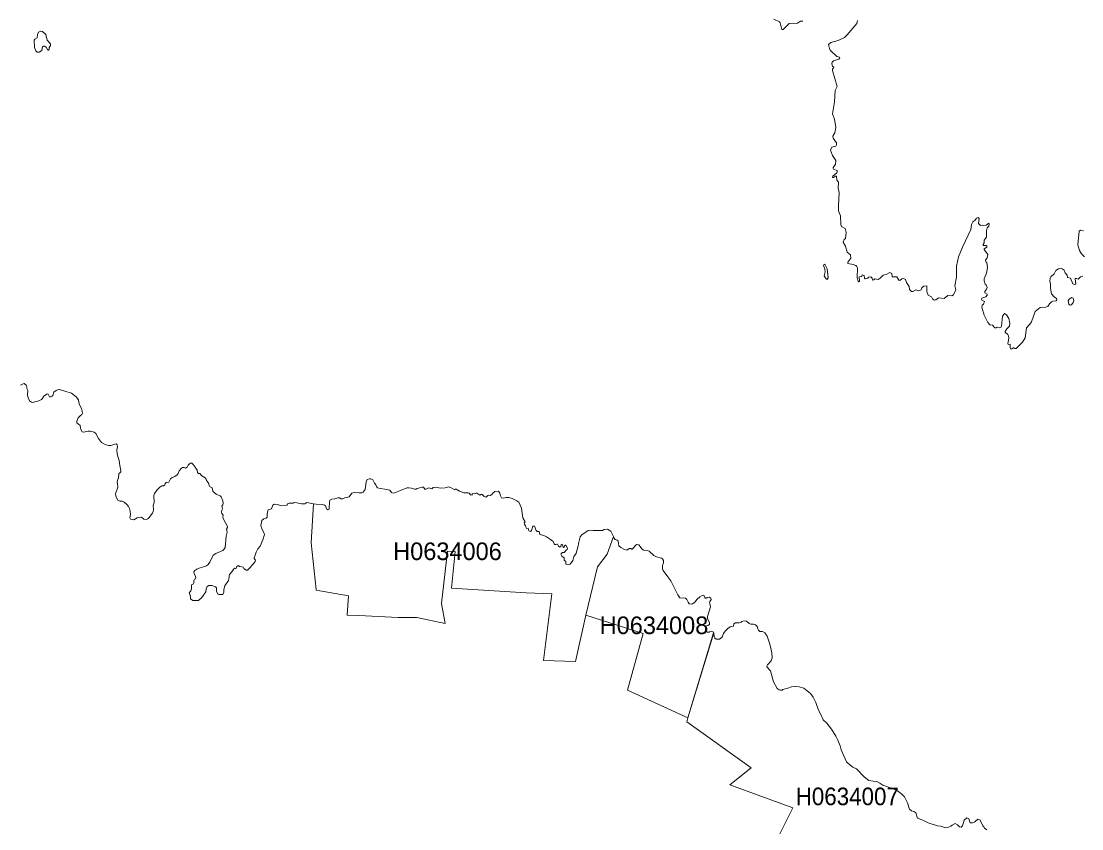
# Model space of a CAD drawing. Extents: x 369010 to 739155, y 6377141 to 6616555.
# Drawn here: x 449782 to 455809, y 6484336 to 6488925 of the extents above; entities that cross this region are included whole.
import ezdxf
from ezdxf.enums import TextEntityAlignment as Align

# ---------------------------------------------------------------- set-up
doc = ezdxf.new("R2010")
doc.units = 0
doc.header["$LTSCALE"] = 40
doc.layers.add('1', color=7, linetype='Continuous', lineweight=13)
doc.layers.add('2', color=7, linetype='Continuous')

msp = doc.modelspace()

# ---------------------------------------------------------------- linework, layer by layer
at = {"layer": '1'}
for points in [[(454058.57, 6488936.79), (454090.68, 6488922.22), (454095.48, 6488915.6), (454104.58, 6488877.37), (454112.2, 6488877.04), (454145.96, 6488912.62), (454194.29, 6488913.95), (454209.68, 6488924.87), (454223.58, 6488925.53)], [(454534.07, 6488929.01), (454530.92, 6488912.29), (454475.64, 6488846.59), (454460.25, 6488832.52), (454424.67, 6488814.81), (454382.63, 6488803.89), (454369.89, 6488791.64), (454374.69, 6488769.63), (454379.82, 6488759.86), (454416.72, 6488725.27), (454431.78, 6488720.47), (454433.61, 6488717), (454427.32, 6488708.56), (454397.69, 6488699.62), (454389.42, 6488692.34), (454388.75, 6488681.91), (454392.56, 6488670.16), (454399.35, 6488663.71), (454391.73, 6488652.45), (454391.4, 6488645.33), (454417.88, 6488554.64), (454406.46, 6488531.14), (454403.81, 6488467.09), (454391.9, 6488398.4), (454404.48, 6488367.62), (454411.26, 6488321.44), (454404.81, 6488290.66), (454394.88, 6488271.96), (454396.2, 6488259.71), (454414.41, 6488232.9), (454414.08, 6488222.64), (454410.27, 6488215.19), (454388.09, 6488209.73), (454380.81, 6488191.85), (454391.9, 6488160.9), (454411.59, 6488132.77), (454408.61, 6488111.91), (454395.21, 6488092.88), (454395.21, 6488088.08), (454398.02, 6488083.94), (454418.21, 6488075.67), (454418.54, 6488069.88), (454416.39, 6488063.75), (454393.88, 6488045.22), (454391.9, 6488039.75), (454392.56, 6488036.11), (454397.36, 6488036.11), (454409.61, 6488043.89), (454415.4, 6488043.89), (454417.39, 6488022.38), (454426.32, 6488009.47), (454424.67, 6487974.22), (454430.13, 6487953.03), (454425.66, 6487875.41), (454426.98, 6487847.27), (454437.91, 6487818.97), (454438.74, 6487769.49), (454444.2, 6487758.07)], [(454444.2, 6487758.07), (454463.89, 6487747.47), (454469.35, 6487723.97), (454466.37, 6487689.38), (454458.76, 6487683.59), (454453.3, 6487668.86), (454466.37, 6487647.01), (454475.64, 6487612.42), (454494.01, 6487596.7), (454495.67, 6487578.99), (454478.95, 6487554.99), (454479.62, 6487548.87), (454510.07, 6487542.42), (454524.47, 6487536.95), (454530.59, 6487530.5), (454533.74, 6487523.22), (454532.58, 6487466.78), (454537.38, 6487446.75), (454541.84, 6487444.6), (454545.65, 6487447.75), (454543.67, 6487471.58), (454558.73, 6487475.06), (454561.71, 6487483.33), (454572.63, 6487479.19), (454574.45, 6487464.46), (454578.42, 6487460.99), (454593.48, 6487465.13), (454596.96, 6487469.92), (454609.54, 6487472.24), (454618.14, 6487464.79), (454619.8, 6487454.2), (454627.08, 6487454.86), (454633.53, 6487460.33), (454650.91, 6487456.52), (454663.99, 6487464.79), (454679.71, 6487482.5), (454697.42, 6487484.99), (454717.94, 6487496.57), (454728.53, 6487491.77), (454731.35, 6487472.74), (454757.33, 6487471.58), (454769.91, 6487453.87), (454775.7, 6487451.88), (454786.96, 6487460.99), (454794.9, 6487461.98), (454806.49, 6487457.68), (454812.94, 6487440.46), (454827.67, 6487416.63), (454829.66, 6487399.92), (454840.41, 6487388.83), (454849.52, 6487388.5), (454865.57, 6487398.43), (454879.64, 6487392.63), (454888.58, 6487394.45), (454897.02, 6487399.25), (454899.17, 6487409.02), (454911.75, 6487419.61), (454927.47, 6487421.1), (454928.13, 6487389.66), (454935.41, 6487367.31), (454954.12, 6487359.53), (454961.4, 6487347.12), (454969.51, 6487340.34), (454979.77, 6487342.49), (454995.49, 6487352.25), (455027.6, 6487348.28), (455048.12, 6487366.98), (455070.8, 6487363.34), (455080.39, 6487369.46), (455092.64, 6487398.76), (455086.85, 6487420.77), (455096.12, 6487470.59), (455097.77, 6487532.82), (455109.03, 6487586.77), (455130.54, 6487640.56), (455178.04, 6487740.69), (455182.84, 6487768.99), (455189.46, 6487784.05), (455200.72, 6487792.99), (455210.15, 6487806.39), (455220.74, 6487809.7), (455225.21, 6487803.58), (455222.23, 6487775.94), (455233.15, 6487764.19), (455243.42, 6487766.67), (455252.35, 6487763.86), (455265.26, 6487765.35), (455280.49, 6487777.1), (455283.3, 6487772.8), (455281.32, 6487760.22), (455270.89, 6487749.79), (455267.75, 6487736.22), (455268.08, 6487697.66), (455254.34, 6487681.11), (455254.01, 6487666.21), (455247.55, 6487655.29), (455247.88, 6487651.15), (455264.6, 6487650.49), (455268.74, 6487647.34), (455269.73, 6487641.22)], [(455824.17, 6487585.12), (455806.79, 6487602.99), (455796.2, 6487622.68), (455787.26, 6487654.79), (455794.88, 6487731.09), (455802.32, 6487737.88), (455818.05, 6487733.9)], [(455269.73, 6487641.22), (455255, 6487630.96), (455254.67, 6487627.15), (455274.2, 6487598.85), (455271.72, 6487579.98), (455261.79, 6487566.25), (455265.26, 6487554.33), (455269.73, 6487553.01), (455273.21, 6487525.7), (455268.08, 6487493.59), (455255, 6487461.65), (455253.68, 6487448.74), (455260.46, 6487431.36), (455266.26, 6487426.23), (455270.39, 6487412.16), (455268.08, 6487401.24), (455256.99, 6487389.32), (455256.99, 6487381.05), (455271.39, 6487374.59), (455271.39, 6487367.64), (455263.94, 6487358.54), (455240.27, 6487350.93), (455239.28, 6487347.29), (455240.93, 6487339.67), (455256.33, 6487331.56), (455249.87, 6487317.5), (455243.09, 6487311.04), (455241.26, 6487299.95), (455255, 6487254.94), (455274.2, 6487212.9), (455286.78, 6487198.83), (455302.17, 6487197.51), (455314.09, 6487182.78), (455322.36, 6487182.78), (455328.82, 6487186.91), (455340.9, 6487182.44), (455349.01, 6487183.77), (455352.48, 6487192.71), (455357.61, 6487247.98), (455369.2, 6487263.71), (455380.12, 6487256.92), (455393.86, 6487235.07), (455400.64, 6487209.42), (455397.5, 6487191.38), (455383.6, 6487177.64), (455373.34, 6487162.25), (455373.67, 6487157.78), (455388.07, 6487144.54), (455391.71, 6487136.93), (455393.53, 6487124.02), (455389.06, 6487090.76), (455391.38, 6487087.78), (455401.31, 6487089.1), (455400.98, 6487068.91), (455406.44, 6487062.12), (455411.9, 6487062.45), (455419.18, 6487068.58), (455423.48, 6487068.91), (455427.62, 6487064.11), (455436.56, 6487065.43), (455471.81, 6487100.35), (455486.54, 6487125.35), (455495.31, 6487183.11), (455514.51, 6487203.3), (455522.29, 6487215.88), (455543.14, 6487276.12), (455571.94, 6487297.64), (455602.06, 6487299.62), (455615.97, 6487304.09), (455624.9, 6487318.82), (455637.48, 6487331.07), (455645.09, 6487334.87), (455662.8, 6487336.2), (455666.94, 6487341.99), (455665.62, 6487348.28), (455651.22, 6487357.88), (455637.48, 6487374.93), (455630.36, 6487407.03), (455631.69, 6487432.69), (455628.05, 6487445.6), (455628.71, 6487464.79), (455632.52, 6487472.74), (455651.88, 6487490.12), (455660.82, 6487508.49), (455675.88, 6487517.76), (455689.78, 6487519.08), (455697.72, 6487517.42), (455708.65, 6487509.65), (455714.77, 6487495.58), (455725.69, 6487482.5), (455726.85, 6487469.26), (455744.89, 6487464.46), (455758.3, 6487433.02), (455770.22, 6487428.88), (455775.02, 6487433.35), (455770.88, 6487460.33), (455772.86, 6487462.15), (455778.49, 6487463.14), (455787.92, 6487459), (455801.66, 6487471.91)], [(455801.66, 6487471.91), (455814.57, 6487475.39)], [(450341.52, 6486399.61), (450338.04, 6486428.57), (450330.43, 6486451.58), (450326.79, 6486468.96), (450326.13, 6486487.49), (450329.11, 6486505.53), (450327.12, 6486517.12), (450323.31, 6486523.74), (450313.71, 6486522.25), (450290.54, 6486513.81), (450277.8, 6486513.64), (450264.89, 6486516.79), (450250.49, 6486522.91), (450238.58, 6486531.19), (450221.86, 6486554.36), (450206.8, 6486582.16), (450196.87, 6486589.94), (450173.2, 6486595.07), (450161.62, 6486595.73), (450137.95, 6486588.95), (450128.18, 6486590.93), (450121.23, 6486604.34), (450116.1, 6486627.84), (450098.72, 6486642.24), (450097.4, 6486652.83), (450105.18, 6486670.37), (450116.76, 6486682.95), (450127.03, 6486689.41), (450129.84, 6486697.35), (450129.18, 6486708.94), (450124.05, 6486724.33), (450110.97, 6486748.66), (450106.83, 6486772.49), (450093.92, 6486790.03), (450066.95, 6486811.55), (450059, 6486815.19), (450041.63, 6486818.34), (449998.59, 6486831.41), (449988.33, 6486830.91), (449980.06, 6486827.27), (449966.82, 6486816.02), (449960.86, 6486797.81), (449957.22, 6486793.34), (449949.94, 6486789.7), (449943.48, 6486790.03), (449935.37, 6486806.09), (449929.58, 6486806.75), (449910.71, 6486793.34), (449901.77, 6486779.44), (449896.64, 6486775.3), (449875.46, 6486766.04), (449862.55, 6486763.72), (449850.47, 6486758.59), (449840.87, 6486759.25), (449829.61, 6486767.36), (449821.51, 6486785.23), (449817.37, 6486802.61), (449819.68, 6486825.78), (449814.22, 6486837.86), (449812.9, 6486849.12), (449809.09, 6486855.9), (449799.16, 6486865.17), (449793.04, 6486864.51), (449778.64, 6486856.24)], [(450939.98, 6485933.88), (450946.6, 6485997.93), (450951.4, 6486021.76), (450948.59, 6486038.81), (450953.39, 6486048.74), (450953.39, 6486052.55), (450941.14, 6486078.86), (450928.06, 6486101.87), (450929.06, 6486118.58), (450921.28, 6486126.69), (450920.12, 6486135.63), (450921.28, 6486145.56), (450925.75, 6486153.34), (450921.94, 6486168.73), (450925.25, 6486175.02), (450927.73, 6486177.01), (450929.06, 6486186.61), (450928.4, 6486198.85), (450918.47, 6486221.86), (450912.34, 6486228.64), (450890.5, 6486237.91), (450878.58, 6486246.35), (450871.3, 6486253.97), (450866.83, 6486273.33), (450852.1, 6486281.61), (450849.45, 6486285.41), (450847.46, 6486296), (450839.19, 6486310.24), (450835.38, 6486312.06), (450832.4, 6486323.31), (450826.94, 6486330.76), (450808.07, 6486340.69), (450797.15, 6486354.43), (450789.54, 6486355.09), (450784.08, 6486359.89), (450781.43, 6486373.63), (450770.84, 6486391.34), (450758.92, 6486406.73), (450751.31, 6486413.84), (450743.03, 6486412.85), (450738.4, 6486410.2), (450731.45, 6486402.26), (450725.32, 6486390.34), (450716.05, 6486384.88), (450708.28, 6486387.86), (450698.01, 6486388.52), (450692.55, 6486385.21), (450679.48, 6486370.48), (450674.02, 6486355.42), (450667.89, 6486347.97), (450655.31, 6486338.37), (450639.26, 6486331.26), (450630.99, 6486324.97), (450619.9, 6486304.78), (450605.83, 6486303.12), (450599.54, 6486297.66), (450597.22, 6486290.87), (450590.27, 6486284.42), (450581.5, 6486285.41), (450570.41, 6486277.14), (450552.04, 6486259.76), (450538.63, 6486241.22), (450535.32, 6486229.64), (450537.97, 6486189.25), (450530.86, 6486172.54), (450533.17, 6486150.69), (450531.52, 6486139.44), (450527.38, 6486129.84), (450508.51, 6486103.85), (450500.73, 6486097.07), (450491.8, 6486092.93), (450477.89, 6486095.58), (450465.48, 6486105.84), (450440.16, 6486101.87), (450422.12, 6486091.11), (450402.59, 6486094.92), (450399.61, 6486103.19), (450402.26, 6486121.23), (450400.93, 6486140.43), (450397.46, 6486154.83), (450391.34, 6486167.41), (450382.73, 6486178), (450367.01, 6486192.4), (450355.42, 6486197.2), (450341.85, 6486197.2), (450330.43, 6486203.65), (450323.31, 6486215.57), (450319.84, 6486226.99), (450318.18, 6486239.24), (450331.26, 6486277.14), (450331.59, 6486282.93), (450328.44, 6486294.52), (450327.12, 6486308.25), (450330.1, 6486321), (450335.56, 6486329.11), (450335.89, 6486354.43), (450341.85, 6486357.9), (450347.64, 6486365.02), (450347.97, 6486370.81), (450341.52, 6486399.61)], [(452494.56, 6486254.63), (452473.71, 6486251.82), (452461.63, 6486242.71), (452459.31, 6486238.91), (452448.05, 6486229.31), (452438.12, 6486230.63), (452432.99, 6486229.31), (452423.72, 6486220.37), (452412.3, 6486224.18), (452400.89, 6486235.76), (452393.93, 6486235.76), (452388.8, 6486232.45), (452371.43, 6486243.04), (452365.3, 6486243.71), (452357.03, 6486238.24), (452344.94, 6486241.72), (452344.28, 6486232.45), (452334.85, 6486233.78), (452326.9, 6486243.37), (452322.6, 6486245.03), (452296.95, 6486245.36), (452271.96, 6486253.97), (452253.09, 6486264.89), (452248.62, 6486264.89), (452245.97, 6486261.75), (452225.12, 6486273), (452211.38, 6486278.79), (452190.53, 6486272.67), (452164.88, 6486271.68), (452136.58, 6486276.48), (452122.51, 6486274.49), (452116.05, 6486266.88), (452098.67, 6486273), (452082.95, 6486265.55), (452074.68, 6486266.21), (452067.23, 6486276.48), (452060.28, 6486277.47), (452031.31, 6486270.35), (452025.85, 6486265.88), (452017.25, 6486265.22), (452000.53, 6486271.68), (451983.81, 6486273.66), (451975.54, 6486272.67), (451935.16, 6486258.1), (451910.66, 6486246.68), (451895.6, 6486242.22), (451886, 6486246.35), (451876.73, 6486259.76), (451848.43, 6486265.88), (451823.44, 6486268.53), (451807.06, 6486273.66), (451801.26, 6486280.94), (451796.8, 6486290.54), (451789.51, 6486299.31), (451779.25, 6486317.85), (451768.99, 6486323.64), (451760.55, 6486323.64), (451748.14, 6486319.84), (451742.68, 6486307.92), (451736.55, 6486263.9), (451725.96, 6486248.51), (451718.18, 6486245.36), (451701.63, 6486244.04), (451676.47, 6486247.02), (451660.75, 6486242.22), (451645.03, 6486221.86), (451620.04, 6486217.06), (451609.11, 6486210.11), (451600.84, 6486209.78), (451589.92, 6486215.9), (451581.64, 6486215.57), (451564.26, 6486210.77), (451547.55, 6486209.45), (451536.62, 6486203.32), (451534.14, 6486191.74), (451532.82, 6486155.49), (451529.34, 6486150.03), (451524.54, 6486148.71), (451519.41, 6486151.69), (451510.31, 6486171.21), (451505.84, 6486175.02), (451494.25, 6486178.33), (451458.34, 6486180.15), (451443.61, 6486182.8)], [(451443.61, 6486182.8), (451428.71, 6485960.03), (451458.17, 6485694.56), (451458.34, 6485692.58), (451641.39, 6485659.15), (451634.93, 6485549.25), (451700.97, 6485547.93), (451923.57, 6485536.51), (452030.32, 6485536.84), (452190.53, 6485501.75), (452170.83, 6485615.78), (452204.27, 6485912.7), (452247.46, 6485910.71), (452227.77, 6485702.34), (452650.63, 6485676.85), (452798.09, 6485670.23), (452749.27, 6485292.39), (452932.48, 6485285.44), (452990.08, 6485550.08), (453055.95, 6485823.82), (453111.23, 6485895.98), (453146.98, 6485996.61), (453133.07, 6486026.9), (453113.88, 6486038.15), (453095.17, 6486035.83), (453085.24, 6486031.03), (453031.62, 6486031.03), (453017.55, 6486033.02), (453003.49, 6486030.37), (452966.91, 6486006.7), (452957.97, 6485994.79), (452948.21, 6485956.23), (452946.72, 6485940.83), (452938.61, 6485917.83), (452935.79, 6485900.45), (452921.4, 6485883.4), (452917.09, 6485859.41), (452901.04, 6485839.54), (452885.98, 6485835.41), (452877.04, 6485839.21), (452877.04, 6485855.27), (452868.1, 6485861.89), (452866.78, 6485876.12), (452854.53, 6485885.06), (452850.06, 6485893.17), (452851.06, 6485900.45), (452857.84, 6485905.58), (452868.27, 6485906.24), (452878.36, 6485919.32), (452883.83, 6485921.97), (452885.65, 6485929.91), (452877.04, 6485946.63), (452872.24, 6485946.63), (452868.76, 6485942.16), (452868.1, 6485937.36), (452863.97, 6485935.04), (452861.32, 6485935.7), (452858.83, 6485948.94), (452855.52, 6485952.75), (452850.39, 6485950.76), (452849.07, 6485939.01), (452843.44, 6485936.7), (452836, 6485941.16), (452829.21, 6485953.41), (452825.07, 6485953.41), (452820.27, 6485950.43), (452814.81, 6485950.76), (452810.01, 6485954.4), (452804.55, 6485967.48), (452789.16, 6485980.39), (452766.65, 6485994.13), (452751.26, 6486001.57), (452729.74, 6486007.37), (452725.93, 6486025.9), (452714.68, 6486025.57), (452708.89, 6486029.87), (452697.96, 6486055.53), (452690.02, 6486055.2), (452682.24, 6486031.36), (452675.62, 6486025.74), (452667.18, 6486029.54), (452661.88, 6486043.28), (452653.44, 6486042.29), (452647.49, 6486057.68), (452641.2, 6486066.95), (452640.37, 6486074.06), (452646, 6486080.85), (452632.92, 6486103.19), (452623.98, 6486157.15), (452617.53, 6486175.02), (452609.09, 6486191.08), (452598, 6486200.18), (452571.02, 6486212.59), (452552.98, 6486218.38), (452536.27, 6486218.71), (452523.52, 6486214.58), (452511.61, 6486216.23), (452505.15, 6486226.99), (452501.68, 6486243.71), (452494.56, 6486254.63)], [(451326.76, 6486186.94), (451305.41, 6486186.94), (451298.3, 6486185.12), (451295.15, 6486181.48), (451294.16, 6486176.35), (451291.84, 6486174.69), (451254.94, 6486172.54), (451238.22, 6486178), (451221.01, 6486181.15), (451211.74, 6486174.69), (451204.29, 6486153.34), (451185.92, 6486148.21), (451182.44, 6486142.42), (451179.3, 6486124.38), (451178.97, 6486106.67), (451173.18, 6486100.38), (451161.26, 6486096.57), (451149.67, 6486087.8), (451143.05, 6486058.34), (451148.85, 6486040.3), (451159.44, 6486022.43), (451163.91, 6486008.52), (451154.64, 6485977.41), (451138.92, 6485942.16), (451126.34, 6485926.1), (451116.74, 6485908.23), (451112.27, 6485890.19), (451105.82, 6485875.46), (451106.15, 6485872.15), (451113.1, 6485861.72), (451111.94, 6485854.27), (451106.48, 6485846.33), (451093.9, 6485834.08), (451081.49, 6485817.7), (451067.92, 6485805.78), (451059.97, 6485805.78), (451047.39, 6485815.71), (451043.92, 6485821.5), (451035.48, 6485824.81), (451023.06, 6485826.3), (451019.42, 6485829.61), (451010.49, 6485829.28), (451008, 6485826.3), (451005.69, 6485818.69), (450999.56, 6485814.55), (450995.09, 6485816.04), (450990.29, 6485813.56), (450979.37, 6485796.51), (450965.63, 6485779.8), (450963.32, 6485771.52), (450962.66, 6485754.81), (450959.84, 6485746.53), (450938.33, 6485715.91), (450933.86, 6485696.38), (450933.2, 6485679.67), (450927.4, 6485667.92), (450904.07, 6485666.26), (450899.27, 6485669.08), (450891.16, 6485685.13), (450892.48, 6485692.58), (450891.16, 6485704.16), (450885.36, 6485710.62), (450865.5, 6485717.9), (450848.79, 6485717.9), (450838.86, 6485711.78), (450833.73, 6485699.69), (450830.58, 6485682.98), (450809.07, 6485650.21), (450789.87, 6485633.16), (450781.43, 6485632.33), (450756.44, 6485633.82), (450744.52, 6485642.6), (450743.2, 6485654.35), (450736.41, 6485680), (450741.38, 6485682.65), (450745.18, 6485688.11), (450748.99, 6485699.69), (450750.31, 6485721.71), (450761.24, 6485728.16), (450763.72, 6485732.3), (450762.89, 6485746.53), (450766.04, 6485754.48), (450772.82, 6485756.79), (450774.64, 6485759.28), (450773.15, 6485768.87), (450764.71, 6485786.25), (450763.72, 6485796.18), (450768.85, 6485803.96), (450779.44, 6485811.24), (450792.35, 6485817.04), (450818, 6485825.15), (450824.46, 6485825.64), (450835.38, 6485830.61), (450843.66, 6485837.23), (450852.93, 6485851.63), (450873.12, 6485890.52), (450888.68, 6485900.45), (450927.07, 6485916.17), (450933.86, 6485922.63), (450939.98, 6485933.88)], [(454092.34, 6484306.65), (454167.64, 6484453.95), (453809.66, 6484586.35), (453930.47, 6484681.35), (453564.54, 6484944.17), (453570.83, 6484965.35), (453227.25, 6485123.91), (453315.96, 6485445.31), (452990.08, 6485550.08), (452932.48, 6485285.44), (452749.27, 6485292.39), (452798.09, 6485670.23), (452650.63, 6485676.85), (452227.77, 6485702.34), (452247.46, 6485910.71), (452204.27, 6485912.7), (452170.83, 6485615.78), (452190.53, 6485501.75), (452030.32, 6485536.84), (451923.57, 6485536.51), (451700.97, 6485547.93), (451634.93, 6485549.25), (451641.39, 6485659.15), (451458.34, 6485692.58), (451458.17, 6485694.56), (451428.71, 6485960.03), (451443.61, 6486182.8), (451405.05, 6486189.59), (451392.97, 6486183.13), (451374.93, 6486181.81), (451347.95, 6486188.26), (451333.55, 6486189.59), (451326.76, 6486186.94)], [(454434.93, 6484807.79), (454422.19, 6484838.58), (454410.6, 6484861.58), (454385.94, 6484902.13), (454360.29, 6484936.06), (454338.77, 6484955.26), (454329.34, 6484978.43), (454312.13, 6485009.21), (454296.73, 6485052.9), (454282.17, 6485082.7), (454267.11, 6485103.88), (454230.04, 6485135.33), (454202.07, 6485142.94), (454180.88, 6485144.59), (454159.7, 6485142.44), (454138.51, 6485134), (454110.54, 6485126.39), (454107.07, 6485123.74), (454096.8, 6485123.74), (454089.69, 6485125.73), (454076.94, 6485133.01), (454057.75, 6485170.25), (454039.37, 6485232.81), (454019.85, 6485255.98), (454019.85, 6485260.45), (454023.65, 6485266.9), (454044.17, 6485289.58), (454048.64, 6485306.95), (454046.82, 6485335.25), (454035.9, 6485384.57), (454020.18, 6485430.75), (454007.6, 6485449.12), (453993.53, 6485456.07), (453979.46, 6485457.4), (453971.35, 6485464.18), (453967.21, 6485471.13), (453963.74, 6485484.37), (453953.97, 6485494.63), (453942.89, 6485498.11), (453927.99, 6485498.11), (453919.05, 6485502.58), (453904.32, 6485514.83), (453889.59, 6485516.81), (453877.35, 6485513.83), (453873.87, 6485510.36), (453861.95, 6485506.88), (453840.77, 6485505.56), (453830.84, 6485499.77), (453829.02, 6485487.35), (453810.65, 6485483.71), (453796.58, 6485474.44), (453792.61, 6485467.99), (453782.35, 6485459.38), (453772.09, 6485445.48), (453764.8, 6485424.96), (453750.07, 6485413.7), (453732.03, 6485413.7), (453724.09, 6485418.67), (453719.79, 6485425.62), (453716.97, 6485449.12), (453716.97, 6485449.12)], [(453716.97, 6485449.12), (453570.83, 6484965.35), (453564.54, 6484944.17), (453930.47, 6484681.35), (453809.66, 6484586.35), (454167.64, 6484453.95), (454092.34, 6484306.65)], [(455269.07, 6484329.65), (455256.82, 6484339.25), (455252.68, 6484347.03), (455246.73, 6484352.82), (455230.51, 6484383.77), (455218.59, 6484389.56), (455200.88, 6484375.17), (455188.47, 6484368.71), (455175.39, 6484369.7), (455167.62, 6484391.38), (455155.86, 6484397.84), (455140.31, 6484384.6), (455131.37, 6484353.32), (455124.09, 6484345.21), (455113.16, 6484347.36), (455102.74, 6484357.79), (455089.99, 6484366.56), (455071.62, 6484356.96), (455064.01, 6484349.68), (455047.62, 6484343.39), (455034.55, 6484341.9), (455007.24, 6484350.67), (454989.53, 6484353.32), (454936.08, 6484368.71), (454904.8, 6484385.59), (454875.5, 6484395.52), (454865.57, 6484426.8), (454854.65, 6484434.58), (454840.58, 6484437.23), (454830.48, 6484447.66), (454819.23, 6484483.57), (454800.86, 6484516.67), (454786.29, 6484533.06), (454760.97, 6484550.6), (454733.66, 6484564.67), (454678.88, 6484583.37), (454662, 6484595.12), (454644.13, 6484604.22), (454623.77, 6484605.38), (454598.78, 6484611.01), (454571.64, 6484630.87), (454528.6, 6484675.89), (454507.42, 6484686.15), (454492.69, 6484696.41), (454471.84, 6484715.28), (454440.72, 6484784.62), (454434.93, 6484807.79)]]:
    msp.add_lwpolyline(points, dxfattribs=at)
for points in [[(449893.33, 6488867.44), (449880.92, 6488861.98), (449874.8, 6488849.4), (449872.81, 6488830.86), (449859.41, 6488822.59), (449856.26, 6488816.8), (449856.59, 6488776.25), (449865.53, 6488755.73), (449873.47, 6488749.11), (449884.07, 6488748.77), (449898.3, 6488758.7), (449902.44, 6488779.23), (449907.9, 6488782.7), (449914.19, 6488783.03), (449924.45, 6488777.9), (449933.55, 6488760.52), (449936.37, 6488760.52), (449941.5, 6488765.16), (449940.01, 6488776.25), (449948.61, 6488786.84), (449948.61, 6488795.61), (449929.91, 6488817.95), (449921.64, 6488848.74), (449903.1, 6488866.12)], [(454361.61, 6487458.01), (454367.4, 6487467.11), (454361.94, 6487517.59), (454351.35, 6487540.76), (454345.06, 6487543.74), (454341.58, 6487536.79), (454349.53, 6487516.43), (454350.52, 6487501.04), (454345.56, 6487477.54), (454356.81, 6487460.49)], [(455752.51, 6487353.91), (455738.11, 6487345.13), (455731.16, 6487336.03), (455735.13, 6487316.67), (455742.08, 6487311.21), (455749.53, 6487314.02), (455760.12, 6487325.94), (455763.93, 6487337.19), (455760.12, 6487351.09)], [(453146.98, 6485996.61), (453111.23, 6485895.98), (453055.95, 6485823.82), (452990.08, 6485550.08), (453315.96, 6485445.31), (453227.25, 6485123.91), (453570.83, 6484965.35), (453716.81, 6485449.12), (453713.5, 6485454.91), (453703.57, 6485456.07), (453693.47, 6485454.58), (453690.99, 6485452.27), (453682.71, 6485452.27), (453676.92, 6485456.07), (453670.47, 6485464.68), (453669.64, 6485478.08), (453676.92, 6485488.18), (453684.2, 6485490.17), (453692.97, 6485496.29), (453693.8, 6485505.89), (453682.38, 6485531.54), (453682.71, 6485541.14), (453698.6, 6485597.58), (453695.46, 6485615.62), (453693.47, 6485618.76), (453695.13, 6485626.54), (453703.24, 6485638.29), (453701.25, 6485646.07), (453691.98, 6485651.53), (453680.4, 6485650.54), (453675.27, 6485645.41), (453667.32, 6485645.74), (453668.15, 6485647.73), (453660.2, 6485661.46), (453657.23, 6485662.79), (453650.94, 6485661.13), (453639.02, 6485653.35), (453623.3, 6485640.28), (453610.39, 6485623.56), (453596.65, 6485613.3), (453591.85, 6485612.31), (453578.61, 6485614.62), (453571.99, 6485623.23), (453565.21, 6485638.29), (453556.6, 6485646.73), (453524.49, 6485648.22), (453514.23, 6485664.94), (453473.85, 6485744.21), (453450.35, 6485774.67), (453430.49, 6485804.29), (453426.68, 6485812.9), (453427.01, 6485832.43), (453431.15, 6485846.5), (453431.81, 6485860.4), (453427.01, 6485869.34), (453419.89, 6485874.14), (453391.59, 6485881.25), (453377.52, 6485887.87), (453350.55, 6485912.37), (453340.62, 6485916.84), (453319.76, 6485919.65), (453310.5, 6485925.44), (453290.97, 6485949.6), (453279.05, 6485950.27), (453254.06, 6485924.78), (453250.25, 6485925.11), (453246.28, 6485928.75), (453236.68, 6485927.76), (453224.1, 6485919.32), (453210.03, 6485923.29), (453188.85, 6485935.04), (453178.26, 6485943.81), (453175.77, 6485955.73), (453175.11, 6485971.12), (453168.99, 6485976.25), (453157.4, 6485979.06), (453150.12, 6485989.66)]]:
    msp.add_lwpolyline(points, close=True, dxfattribs=at)

# ---------------------------------------------------------------- texts
at = {"layer": '2'}
for s, p in [('H0634006', (452204.27, 6485862.7)), ('H0634008', (453377.79, 6485442.07))]:
    msp.add_text(s, height=100, dxfattribs=at).set_placement(p, align=Align.CENTER)
at = {"layer": '2', "width": 0.95}
msp.add_text('H0634007', height=100, dxfattribs=at).set_placement((454476.28, 6484469.83), align=Align.CENTER)

doc.saveas('drawing.dxf')
